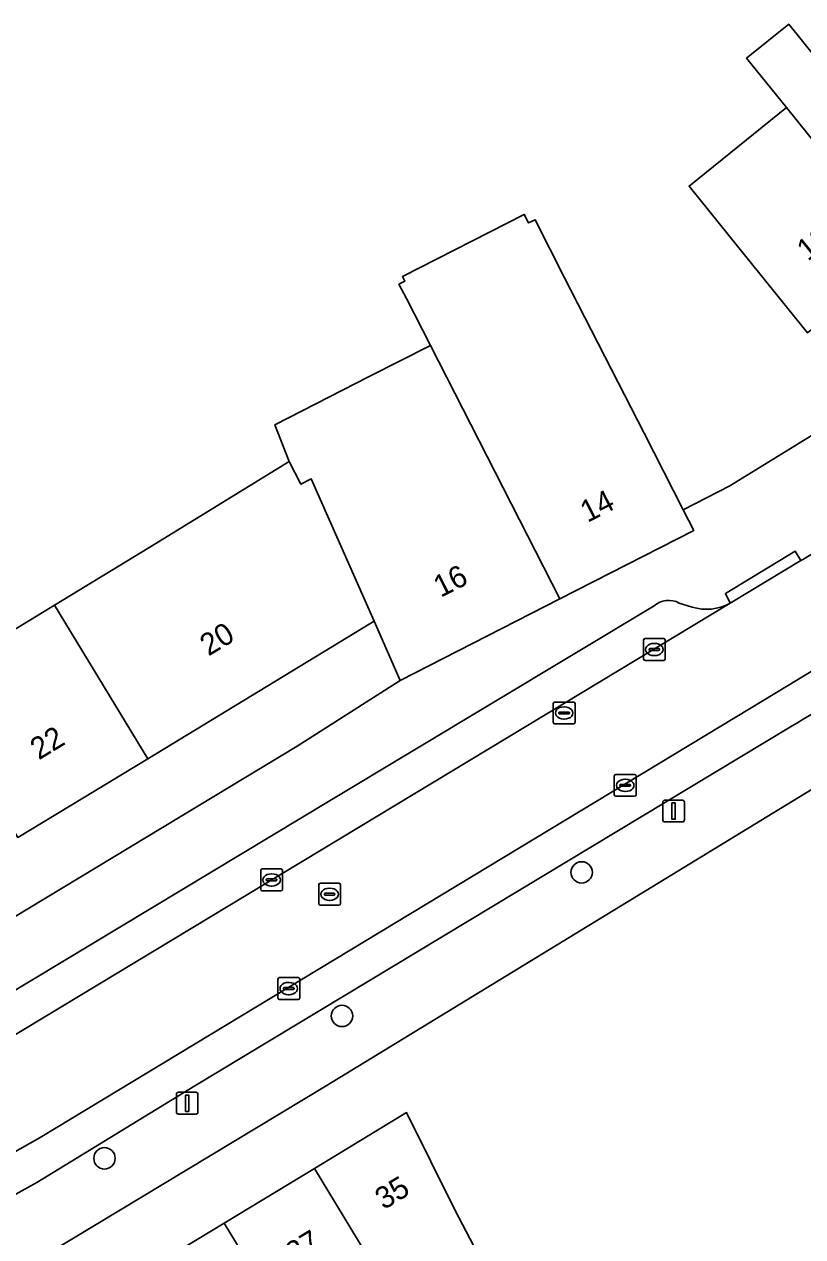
# Model space of a CAD drawing. Extents: x 163008 to 163854, y 382777 to 383982.
# Drawn here: x 163370.2 to 163405.8, y 383743.1 to 383798.6 of the extents above; entities that cross this region are included whole.
import ezdxf

# ---------------------------------------------------------------- set-up
doc = ezdxf.new("R2010")
doc.units = 0
for name, color, linetype in [('IMGEO_Boom', 7, 'Continuous'), ('IMGEO_Brandkraan', 7, 'Continuous'), ('IMGEO_Erf', 7, 'Continuous'), ('IMGEO_Kolk', 7, 'Continuous'), ('IMGEO_Lichtmast', 7, 'Continuous'), ('IMGEO_Pand', 7, 'Continuous'), ('IMGEO_Pand_nummerreeks', 7, 'Continuous'), ('IMGEO_Parkeervlak_open', 7, 'Continuous'), ('IMGEO_Rijbaan_lokaal_open', 7, 'Continuous'), ('IMGEO_Rioolput', 7, 'Continuous'), ('IMGEO_Voetpad_open', 7, 'Continuous')]:
    doc.layers.add(name, color=color, linetype=linetype)

msp = doc.modelspace()

# ---------------------------------------------------------------- linework, layer by layer
at = {"layer": 'IMGEO_Boom'}
for centre in [(163395.732, 383759.762), (163384.766, 383753.197), (163373.901, 383746.682)]:
    msp.add_circle(centre, 0.489, dxfattribs=at)
at = {"layer": 'IMGEO_Brandkraan'}
for p, q in [((163383.7, 383758.338), (163383.7, 383759.19)), ((163383.775, 383759.264), (163384.627, 383759.264)), ((163384.188, 383759.044), (163384.213, 383759.044)), ((163384.701, 383759.19), (163384.701, 383758.338)), ((163383.959, 383758.758), (163383.959, 383758.77)), ((163384.397, 383758.721), (163383.999, 383758.721)), ((163384.002, 383758.807), (163384.4, 383758.807)), ((163384.211, 383758.484), (163384.186, 383758.484)), ((163384.443, 383758.77), (163384.443, 383758.758)), ((163384.627, 383758.264), (163383.775, 383758.264))]:
    msp.add_line(p, q, dxfattribs=at)
for points in [[(163383.7, 383758.338), (163383.7, 383759.19)], [(163383.775, 383759.264), (163384.627, 383759.264)], [(163384.701, 383759.19), (163384.701, 383758.338)], [(163384.627, 383758.264), (163383.775, 383758.264)]]:
    msp.add_lwpolyline(points, dxfattribs=at)
for centre, radius, start, end in [((163383.777, 383759.188), 0.0765, 91.552, 178.448), ((163383.777, 383759.188), 0.0765, 91.552, 178.448), ((163384.625, 383759.188), 0.0765, 1.552, 88.448), ((163384.625, 383759.188), 0.0765, 1.552, 88.448), ((163383.999, 383758.767), 0.0403, 85.8775, 175.7526), ((163383.996, 383758.757), 0.0366, 178.938, 274.7102), ((163384.4, 383758.764), 0.043, 264.8664, 352.4533), ((163384.404, 383758.769), 0.0386, 1.7309, 96.639), ((163383.777, 383758.34), 0.0765, 181.552, 268.448), ((163383.777, 383758.34), 0.0765, 181.552, 268.448), ((163384.625, 383758.34), 0.0765, 271.552, 358.448), ((163384.625, 383758.34), 0.0765, 271.552, 358.448)]:
    msp.add_arc(centre, radius, start, end, dxfattribs=at)
for centre, major_axis, ratio, start_param, end_param in [((163384.187, 383758.764), (-0.387, 0.002), 0.722429, 4.712389, 7.853982), ((163384.212, 383758.764), (-0.39, 0.002), 0.717154, 1.570796, 4.712389)]:
    msp.add_ellipse(centre, major_axis=major_axis, ratio=ratio, start_param=start_param, end_param=end_param, dxfattribs=at)
at = {"layer": 'IMGEO_Erf'}
for points in [[(163406.067, 383784.449), (163402.929, 383788.343), (163400.646, 383791.166), (163405.095, 383794.753), (163403.273, 383797.013), (163405.204, 383798.569), (163407.025, 383796.309)], [(163368.309, 383769.978), (163371.618, 383771.989), (163375.979, 383774.639), (163382.346, 383778.571), (163381.688, 383780.239), (163386.044, 383782.463), (163388.81, 383783.875), (163387.711, 383786.026), (163387.372, 383786.672), (163387.641, 383786.814), (163387.532, 383787.027), (163393.102, 383789.869), (163393.302, 383789.477), (163393.598, 383789.628), (163394.938, 383787.003), (163397.1, 383782.768), (163398.586, 383779.856), (163400.374, 383776.353), (163402.507, 383777.454), (163408.658, 383781.229)], [(163429.038, 383779.239), (163419.588, 383772.073), (163414.13, 383768.414), (163416.203, 383765.053), (163408.619, 383760.376), (163406.546, 383763.737), (163384.042, 383750), (163369.221, 383741.065), (163336.122, 383724.213)], [(163365.1, 383754.909), (163382.715, 383765.532), (163387.429, 383768.547), (163386.232, 383771.254), (163386.09, 383771.168), (163375.885, 383764.967), (163369.943, 383761.356)], [(163375.237, 383741.212), (163379.373, 383743.716), (163383.503, 383746.218), (163387.723, 383748.774), (163389.94, 383744.293), (163391.612, 383741.127)]]:
    msp.add_lwpolyline(points, dxfattribs=at)
at = {"layer": 'IMGEO_Kolk'}
for p, q in [((163398.556, 383769.536), (163398.556, 383770.388)), ((163398.631, 383770.462), (163399.483, 383770.462)), ((163399.044, 383770.242), (163399.069, 383770.242)), ((163399.557, 383770.388), (163399.557, 383769.536)), ((163398.815, 383769.956), (163398.815, 383769.968)), ((163399.253, 383769.919), (163398.855, 383769.919)), ((163398.858, 383770.005), (163399.256, 383770.005)), ((163399.067, 383769.682), (163399.042, 383769.682)), ((163399.299, 383769.968), (163399.299, 383769.956)), ((163399.483, 383769.462), (163398.631, 383769.462)), ((163397.223, 383763.32), (163397.223, 383764.172)), ((163397.298, 383764.246), (163398.15, 383764.246)), ((163397.711, 383764.026), (163397.736, 383764.026)), ((163398.224, 383764.172), (163398.224, 383763.32)), ((163397.482, 383763.74), (163397.482, 383763.752)), ((163397.92, 383763.703), (163397.522, 383763.703)), ((163397.525, 383763.789), (163397.923, 383763.789)), ((163397.734, 383763.466), (163397.709, 383763.466)), ((163397.966, 383763.752), (163397.966, 383763.74)), ((163398.15, 383763.246), (163397.298, 383763.246)), ((163381.046, 383758.994), (163381.046, 383759.846)), ((163381.121, 383759.92), (163381.973, 383759.92)), ((163381.534, 383759.7), (163381.559, 383759.7)), ((163382.047, 383759.846), (163382.047, 383758.994)), ((163381.305, 383759.414), (163381.305, 383759.426)), ((163381.743, 383759.377), (163381.345, 383759.377)), ((163381.348, 383759.463), (163381.746, 383759.463)), ((163381.557, 383759.14), (163381.532, 383759.14)), ((163381.789, 383759.426), (163381.789, 383759.414)), ((163381.973, 383758.92), (163381.121, 383758.92)), ((163381.832, 383754.023), (163381.832, 383754.875)), ((163381.907, 383754.949), (163382.759, 383754.949)), ((163382.32, 383754.729), (163382.345, 383754.729)), ((163382.833, 383754.875), (163382.833, 383754.023)), ((163382.091, 383754.443), (163382.091, 383754.455)), ((163382.529, 383754.406), (163382.131, 383754.406)), ((163382.134, 383754.492), (163382.532, 383754.492)), ((163382.343, 383754.169), (163382.318, 383754.169)), ((163382.575, 383754.455), (163382.575, 383754.443)), ((163382.759, 383753.949), (163381.907, 383753.949))]:
    msp.add_line(p, q, dxfattribs=at)
for points in [[(163398.556, 383769.536), (163398.556, 383770.388)], [(163398.631, 383770.462), (163399.483, 383770.462)], [(163399.557, 383770.388), (163399.557, 383769.536)], [(163399.483, 383769.462), (163398.631, 383769.462)], [(163397.223, 383763.32), (163397.223, 383764.172)], [(163397.298, 383764.246), (163398.15, 383764.246)], [(163398.224, 383764.172), (163398.224, 383763.32)], [(163398.15, 383763.246), (163397.298, 383763.246)], [(163381.046, 383758.994), (163381.046, 383759.846)], [(163381.121, 383759.92), (163381.973, 383759.92)], [(163382.047, 383759.846), (163382.047, 383758.994)], [(163381.973, 383758.92), (163381.121, 383758.92)], [(163381.832, 383754.023), (163381.832, 383754.875)], [(163381.907, 383754.949), (163382.759, 383754.949)], [(163382.833, 383754.875), (163382.833, 383754.023)], [(163382.759, 383753.949), (163381.907, 383753.949)]]:
    msp.add_lwpolyline(points, dxfattribs=at)
for centre, radius, start, end in [((163398.633, 383770.386), 0.0765, 91.552, 178.448), ((163398.633, 383770.386), 0.0765, 91.552, 178.448), ((163399.481, 383770.386), 0.0765, 1.552, 88.448), ((163399.481, 383770.386), 0.0765, 1.552, 88.448), ((163398.633, 383769.538), 0.0765, 181.552, 268.448), ((163398.633, 383769.538), 0.0765, 181.552, 268.448), ((163398.855, 383769.965), 0.0403, 85.8775, 175.7526), ((163398.852, 383769.955), 0.0366, 178.938, 274.7102), ((163399.256, 383769.962), 0.043, 264.8664, 352.4533), ((163399.26, 383769.967), 0.0386, 1.7309, 96.639), ((163399.481, 383769.538), 0.0765, 271.552, 358.448), ((163399.481, 383769.538), 0.0765, 271.552, 358.448), ((163397.3, 383764.17), 0.0765, 91.552, 178.448), ((163397.3, 383764.17), 0.0765, 91.552, 178.448), ((163398.148, 383764.17), 0.0765, 1.552, 88.448), ((163398.148, 383764.17), 0.0765, 1.552, 88.448), ((163397.522, 383763.749), 0.0403, 85.8775, 175.7526), ((163397.519, 383763.739), 0.0366, 178.938, 274.7102), ((163397.923, 383763.746), 0.043, 264.8664, 352.4533), ((163397.927, 383763.751), 0.0386, 1.7309, 96.639), ((163397.3, 383763.322), 0.0765, 181.552, 268.448), ((163397.3, 383763.322), 0.0765, 181.552, 268.448), ((163398.148, 383763.322), 0.0765, 271.552, 358.448), ((163398.148, 383763.322), 0.0765, 271.552, 358.448), ((163381.123, 383759.844), 0.0765, 91.552, 178.448), ((163381.123, 383759.844), 0.0765, 91.552, 178.448), ((163381.971, 383759.844), 0.0765, 1.552, 88.448), ((163381.971, 383759.844), 0.0765, 1.552, 88.448), ((163381.123, 383758.996), 0.0765, 181.552, 268.448), ((163381.123, 383758.996), 0.0765, 181.552, 268.448), ((163381.345, 383759.423), 0.0403, 85.8775, 175.7526), ((163381.342, 383759.413), 0.0366, 178.938, 274.7102), ((163381.746, 383759.42), 0.043, 264.8664, 352.4533), ((163381.75, 383759.425), 0.0386, 1.7309, 96.639), ((163381.971, 383758.996), 0.0765, 271.552, 358.448), ((163381.971, 383758.996), 0.0765, 271.552, 358.448), ((163381.909, 383754.873), 0.0765, 91.552, 178.448), ((163381.909, 383754.873), 0.0765, 91.552, 178.448), ((163382.757, 383754.873), 0.0765, 1.552, 88.448), ((163382.757, 383754.873), 0.0765, 1.552, 88.448), ((163381.909, 383754.025), 0.0765, 181.552, 268.448), ((163381.909, 383754.025), 0.0765, 181.552, 268.448), ((163382.131, 383754.452), 0.0403, 85.8775, 175.7526), ((163382.128, 383754.442), 0.0366, 178.938, 274.7102), ((163382.532, 383754.449), 0.043, 264.8664, 352.4533), ((163382.536, 383754.454), 0.0386, 1.7309, 96.639), ((163382.757, 383754.025), 0.0765, 271.552, 358.448), ((163382.757, 383754.025), 0.0765, 271.552, 358.448)]:
    msp.add_arc(centre, radius, start, end, dxfattribs=at)
for centre, major_axis, ratio, start_param, end_param in [((163399.043, 383769.962), (-0.387, 0.002), 0.722429, 4.712389, 7.853982), ((163399.068, 383769.962), (-0.39, 0.002), 0.717154, 1.570796, 4.712389), ((163397.71, 383763.746), (-0.387, 0.002), 0.722429, 4.712389, 7.853982), ((163397.735, 383763.746), (-0.39, 0.002), 0.717154, 1.570796, 4.712389), ((163381.533, 383759.42), (-0.387, 0.002), 0.722429, 4.712389, 7.853982), ((163381.558, 383759.42), (-0.39, 0.002), 0.717154, 1.570796, 4.712389), ((163382.319, 383754.449), (-0.387, 0.002), 0.722429, 4.712389, 7.853982), ((163382.344, 383754.449), (-0.39, 0.002), 0.717154, 1.570796, 4.712389)]:
    msp.add_ellipse(centre, major_axis=major_axis, ratio=ratio, start_param=start_param, end_param=end_param, dxfattribs=at)
at = {"layer": 'IMGEO_Lichtmast'}
for p, q in [((163399.441, 383762.17), (163399.441, 383762.97)), ((163399.441, 383762.97), (163399.441, 383762.17)), ((163399.541, 383763.07), (163400.331, 383763.07)), ((163400.331, 383763.07), (163399.541, 383763.07)), ((163400.431, 383762.97), (163400.431, 383762.17)), ((163400.431, 383762.17), (163400.431, 383762.97)), ((163400.331, 383762.07), (163399.541, 383762.07)), ((163399.541, 383762.07), (163400.331, 383762.07)), ((163377.188, 383748.803), (163377.188, 383749.603)), ((163377.188, 383749.603), (163377.188, 383748.803)), ((163377.288, 383749.703), (163378.078, 383749.703)), ((163378.078, 383749.703), (163377.288, 383749.703)), ((163378.178, 383749.603), (163378.178, 383748.803)), ((163378.178, 383748.803), (163378.178, 383749.603)), ((163378.078, 383748.703), (163377.288, 383748.703)), ((163377.288, 383748.703), (163378.078, 383748.703))]:
    msp.add_line(p, q, dxfattribs=at)
for points in [[(163399.861, 383762.945), (163400.011, 383762.945), (163400.011, 383762.195), (163399.861, 383762.195), (163399.861, 383762.945)], [(163377.608, 383749.578), (163377.758, 383749.578), (163377.758, 383748.828), (163377.608, 383748.828), (163377.608, 383749.578)]]:
    msp.add_lwpolyline(points, dxfattribs=at)
for centre, start, end in [((163399.541, 383762.97), 90, 180), ((163399.541, 383762.97), 90, 180), ((163400.331, 383762.97), 0, 90), ((163400.331, 383762.97), 360, 90), ((163399.541, 383762.17), 180, 270), ((163399.541, 383762.17), 180, 270), ((163400.331, 383762.17), 270, 0), ((163400.331, 383762.17), 270, 0), ((163377.288, 383749.603), 90, 180), ((163377.288, 383749.603), 90, 180), ((163378.078, 383749.603), 0, 90), ((163378.078, 383749.603), 360, 90), ((163377.288, 383748.803), 180, 270), ((163377.288, 383748.803), 180, 270), ((163378.078, 383748.803), 270, 0), ((163378.078, 383748.803), 270, 0)]:
    msp.add_arc(centre, 0.1, start, end, dxfattribs=at)
at = {"layer": 'IMGEO_Pand'}
for points in [[(163409.393, 383798.217), (163407.025, 383796.309), (163405.204, 383798.569), (163403.273, 383797.013), (163405.095, 383794.753), (163410.512, 383788.032), (163414.81, 383791.496)], [(163405.095, 383794.753), (163400.646, 383791.166), (163402.929, 383788.343), (163406.067, 383784.449), (163410.512, 383788.032)], [(163397.1, 383782.768), (163394.938, 383787.003), (163393.598, 383789.628), (163393.302, 383789.477), (163393.102, 383789.869), (163387.532, 383787.027), (163387.641, 383786.814), (163387.372, 383786.672), (163387.711, 383786.026), (163388.81, 383783.875), (163394.735, 383772.277), (163400.859, 383775.403), (163400.374, 383776.353), (163398.586, 383779.856)], [(163388.81, 383783.875), (163386.044, 383782.463), (163381.688, 383780.239), (163382.346, 383778.571), (163382.877, 383777.53), (163383.349, 383777.771), (163386.232, 383771.254), (163387.429, 383768.547), (163394.735, 383772.277)], [(163383.349, 383777.771), (163382.877, 383777.53), (163382.346, 383778.571), (163375.979, 383774.639), (163371.618, 383771.989), (163375.885, 383764.967), (163386.09, 383771.168), (163386.232, 383771.254)], [(163371.618, 383771.989), (163368.309, 383769.978), (163365.534, 383774.545), (163364.304, 383773.798), (163362.9, 383772.945), (163369.943, 383761.356), (163375.885, 383764.967)], [(163390.807, 383734.152), (163392.534, 383735.198), (163394.487, 383736.381), (163391.612, 383741.127), (163389.94, 383744.293), (163387.723, 383748.774), (163383.503, 383746.218)], [(163390.807, 383734.152), (163383.503, 383746.218), (163379.373, 383743.716), (163383.823, 383736.379), (163384.061, 383736.523), (163386.276, 383732.866), (163388.021, 383733.923), (163388.667, 383732.856)], [(163379.373, 383743.716), (163375.237, 383741.212), (163382.555, 383729.142), (163384.395, 383730.256), (163383.113, 383732.372), (163384.867, 383733.435), (163383.281, 383736.051), (163383.375, 383736.108), (163383.481, 383736.172), (163383.63, 383736.262), (163383.823, 383736.379)]]:
    msp.add_lwpolyline(points, close=True, dxfattribs=at)
at = {"layer": 'IMGEO_Parkeervlak_open'}
for points in [[(163411.616, 383772.295), (163411.075, 383771.965), (163410.765, 383771.776), (163409.83, 383771.185), (163409.286, 383770.841), (163406.162, 383768.914), (163403.489, 383767.296), (163370.965, 383747.638), (163364.428, 383743.951), (163333.013, 383728.021), (163336.693, 383728.089), (163339.615, 383729.576), (163367.218, 383743.598)], [(163302.146, 383723.047), (163305.793, 383724.141), (163310.437, 383726.063), (163314.677, 383727.415), (163321.316, 383729.289), (163324.761, 383730.467), (163327.351, 383731.352), (163329.605, 383732.122), (163331.378, 383732.728), (163334.206, 383733.913), (163355.236, 383744.349), (163365.93, 383750), (163402.519, 383772.077)], [(163399.046, 383771.962), (163384.232, 383763.055), (163367.884, 383753.213), (163363.998, 383750.883), (163362.257, 383750), (163348.995, 383743.273), (163336.164, 383736.806)], [(163400.785, 383771.904), (163400.191, 383772.088)], [(163367.218, 383743.598), (163370.808, 383745.575), (163378.029, 383750), (163405.279, 383766.419)]]:
    msp.add_lwpolyline(points, dxfattribs=at)
for centre, radius, start, end in [((163399.711, 383771.188), 1.02, 61.9192, 130.6403), ((163401.448, 383774.031), 2.228, 252.679, 298.716), ((163299.373, 383944.941), 207.572, 300.67787, 303.70508)]:
    msp.add_arc(centre, radius, start, end, dxfattribs=at)
at = {"layer": 'IMGEO_Rijbaan_lokaal_open'}
msp.add_lwpolyline([(163403.489, 383767.296), (163406.162, 383768.914), (163409.286, 383770.841), (163406.826, 383774.68), (163405.874, 383774.101), (163405.765, 383774.035), (163402.519, 383772.077), (163365.93, 383750), (163355.236, 383744.349), (163334.206, 383733.913), (163331.378, 383732.728), (163329.605, 383732.122), (163327.351, 383731.352), (163328.782, 383726.985), (163330.612, 383727.626), (163331.663, 383728.018), (163333.013, 383728.021), (163364.428, 383743.951), (163370.965, 383747.638)], close=True, dxfattribs=at)
at = {"layer": 'IMGEO_Rioolput'}
for p, q in [((163394.43, 383766.632), (163394.43, 383767.484)), ((163394.505, 383767.558), (163395.357, 383767.558)), ((163394.918, 383767.338), (163394.943, 383767.338)), ((163395.431, 383767.484), (163395.431, 383766.632)), ((163394.689, 383767.052), (163394.689, 383767.064)), ((163395.127, 383767.015), (163394.729, 383767.015)), ((163394.732, 383767.101), (163395.13, 383767.101)), ((163394.941, 383766.778), (163394.916, 383766.778)), ((163395.173, 383767.064), (163395.173, 383767.052)), ((163395.357, 383766.558), (163394.505, 383766.558))]:
    msp.add_line(p, q, dxfattribs=at)
for points in [[(163394.43, 383766.632), (163394.43, 383767.484)], [(163394.505, 383767.558), (163395.357, 383767.558)], [(163395.431, 383767.484), (163395.431, 383766.632)], [(163395.357, 383766.558), (163394.505, 383766.558)]]:
    msp.add_lwpolyline(points, dxfattribs=at)
for centre, radius, start, end in [((163394.507, 383767.482), 0.0765, 91.552, 178.448), ((163394.507, 383767.482), 0.0765, 91.552, 178.448), ((163395.355, 383767.482), 0.0765, 1.552, 88.448), ((163395.355, 383767.482), 0.0765, 1.552, 88.448), ((163394.729, 383767.061), 0.0403, 85.8775, 175.7526), ((163394.726, 383767.051), 0.0366, 178.938, 274.7102), ((163395.13, 383767.058), 0.043, 264.8664, 352.4533), ((163395.134, 383767.063), 0.0386, 1.7309, 96.639), ((163394.507, 383766.634), 0.0765, 181.552, 268.448), ((163394.507, 383766.634), 0.0765, 181.552, 268.448), ((163395.355, 383766.634), 0.0765, 271.552, 358.448), ((163395.355, 383766.634), 0.0765, 271.552, 358.448)]:
    msp.add_arc(centre, radius, start, end, dxfattribs=at)
for centre, major_axis, ratio, start_param, end_param in [((163394.917, 383767.058), (-0.387, 0.002), 0.722429, 4.712389, 7.853982), ((163394.942, 383767.058), (-0.39, 0.002), 0.717154, 1.570796, 4.712389)]:
    msp.add_ellipse(centre, major_axis=major_axis, ratio=ratio, start_param=start_param, end_param=end_param, dxfattribs=at)
at = {"layer": 'IMGEO_Voetpad_open'}
for points in [[(163408.658, 383781.229), (163402.507, 383777.454), (163400.374, 383776.353), (163400.859, 383775.403), (163394.735, 383772.277), (163387.429, 383768.547), (163382.715, 383765.532), (163365.1, 383754.909), (163358.811, 383751.379), (163359.508, 383750), (163359.594, 383749.829), (163353.013, 383746.5), (163346.588, 383743.249), (163340.162, 383739.998)], [(163336.122, 383724.213), (163369.221, 383741.065), (163384.042, 383750), (163406.546, 383763.737), (163414.13, 383768.414), (163419.588, 383772.073), (163429.038, 383779.239)], [(163402.519, 383772.077), (163402.305, 383772.517), (163405.501, 383774.459), (163405.765, 383774.035), (163405.874, 383774.101)], [(163336.164, 383736.806), (163348.995, 383743.273), (163362.257, 383750), (163363.998, 383750.883), (163367.884, 383753.213), (163384.232, 383763.055), (163399.046, 383771.962)], [(163400.191, 383772.088), (163400.785, 383771.904)], [(163405.279, 383766.419), (163378.029, 383750), (163370.808, 383745.575), (163367.218, 383743.598), (163339.615, 383729.576), (163336.693, 383728.089), (163336.721, 383727.013), (163332.079, 383726.952), (163331.663, 383728.018), (163330.612, 383727.626), (163328.782, 383726.985), (163326.184, 383726.083), (163325.601, 383725.881), (163317.834, 383723.52), (163311.146, 383721.743), (163311.438, 383721.338), (163307.884, 383718.841), (163307.592, 383719.246), (163307.151, 383718.4)]]:
    msp.add_lwpolyline(points, dxfattribs=at)
msp.add_lwpolyline([(163405.765, 383774.035), (163405.501, 383774.459), (163402.305, 383772.517), (163402.519, 383772.077)], close=True, dxfattribs=at)
for centre, radius, start, end in [((163399.711, 383771.188), 1.02, 61.9192, 130.6403), ((163401.448, 383774.031), 2.228, 252.679, 298.716), ((163299.373, 383944.941), 207.572, 300.67787, 303.70508)]:
    msp.add_arc(centre, radius, start, end, dxfattribs=at)

# ---------------------------------------------------------------- texts
at = {"layer": 'IMGEO_Pand_nummerreeks'}
for s, rotation, p in [('12', 38.8665, (163406.084, 383787.7)), ('14', 27.0436, (163395.996, 383775.751)), ('16', 27.0436, (163389.281, 383772.323)), ('20', 31.1116, (163378.661, 383769.638)), ('22', 31.2778, (163370.897, 383764.885)), ('35', 31.2021, (163386.674, 383744.304)), ('37', 31.2021, (163382.592, 383741.832))]:
    msp.add_text(s, height=1, rotation=rotation, dxfattribs=at).set_placement(p)

doc.saveas('drawing.dxf')
